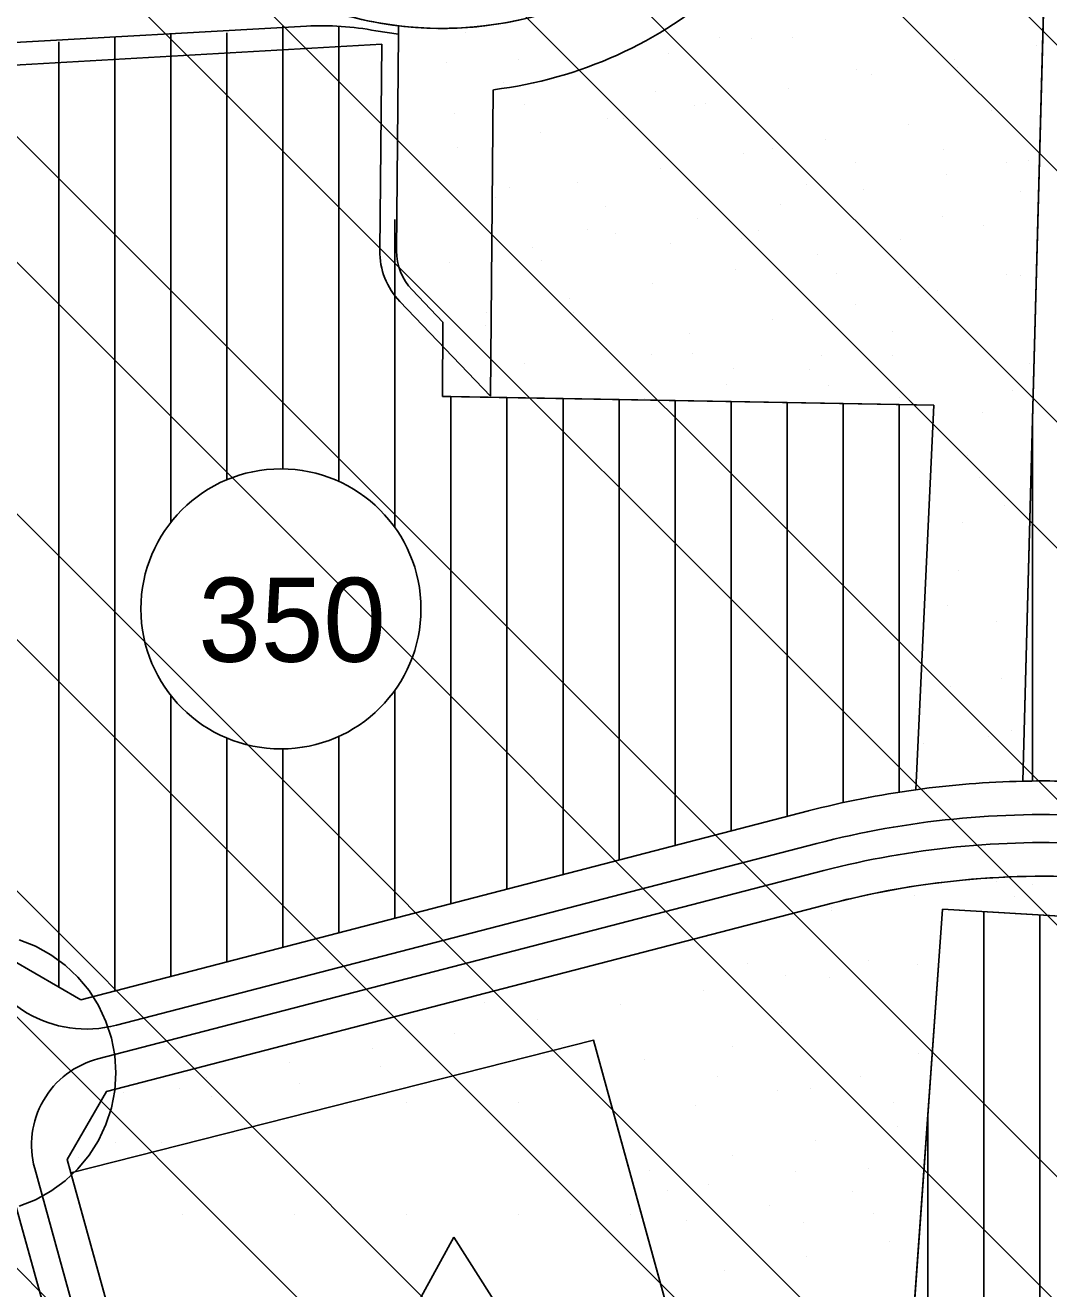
# Model space of a CAD drawing. Extents: x 419109 to 421295, y 4452223 to 4457798.
# Drawn here: x 420966.6 to 421149.4, y 4454747.5 to 4454973.1 of the extents above; entities that cross this region are included whole.
import ezdxf

# ---------------------------------------------------------------- set-up
doc = ezdxf.new("R2010")
doc.units = 0
for name, color, linetype in [('0_PLAN_ONAMA_İLAVE_SINIRI', 7, 'Continuous'), ('ADA', 7, 'Continuous'), ('ADAKENARI', 7, 'Continuous'), ('Default', 7, 'Continuous'), ('KALDIRIM', 7, 'Continuous'), ('KD_KAV_25', 7, 'Continuous'), ('LJ_SEMBOL', 7, 'Continuous'), ('PL_AYA_PARK_DINLENME', 7, 'Continuous'), ('PL_K_YONETIM', 7, 'Continuous'), ('PL_KON_MEV_350', 7, 'Continuous'), ('PL_SAY_ILKOGRETIM', 7, 'Continuous'), ('SM_DAIRE', 7, 'Continuous'), ('SM_TAKS', 7, 'Continuous'), ('SN_TR_SIVILASMA', 7, 'Continuous'), ('TR_ILKEGITIM', 7, 'Continuous'), ('TR_ORTAYOGUNKONUT', 7, 'Continuous'), ('TR_PARKALANI', 7, 'Continuous'), ('TR_TALIISMERK', 7, 'Continuous')]:
    doc.layers.add(name, color=color, linetype=linetype)

# ---------------------------------------------------------------- blocks, each defined once
blk = doc.blocks.new('POINT_DISPLAY')
at = {"layer": 'Default'}
blk.add_line((0, 0), (0, 0), dxfattribs=at)

msp = doc.modelspace()

# ---------------------------------------------------------------- linework, layer by layer
at = {"layer": '0_PLAN_ONAMA_İLAVE_SINIRI'}
for p, q in [((421030.28, 4454969.69), (420961.1, 4454965.77)), ((421029.92, 4454932.88), (421030.28, 4454969.69)), ((421050.2, 4454961.59), (421049.67, 4454906.9))]:
    msp.add_line(p, q, dxfattribs=at)
msp.add_lwpolyline([(421049.67, 4454906.9), (421033.53, 4454923.76)], dxfattribs=at)
for centre, radius, start, end in [((421041, 4455037.03), 76, 276.9549, 311.7013), ((421042.92, 4454932.75), 13, 179.4502, 223.7529)]:
    msp.add_arc(centre, radius, start, end, dxfattribs=at)
at = {"layer": 'ADA'}
for p, q in [((421144.74, 4454838.14), (421149.05, 4454999.51)), ((421041.2, 4454920.1), (421041.12, 4454906.83)), ((421041.12, 4454906.83), (421128.85, 4454905.28)), ((421128.85, 4454905.28), (421125.61, 4454836.62)), ((421130.41, 4454815.27), (421117.8, 4454638.68)), ((421130.41, 4454815.27), (421264.41, 4454807.34)), ((420974.76, 4454768.22), (421068.09, 4454791.9)), ((421068.09, 4454791.9), (421090.1, 4454711.95))]:
    msp.add_line(p, q, dxfattribs=at)
at = {"layer": 'ADAKENARI'}
for p, q in [((420960.35, 4454969.74), (421016.83, 4454972.93)), ((421029.21, 4454972.09), (421033.29, 4454971.49)), ((421033.29, 4454971.49), (421033.29, 4454973)), ((421033.29, 4454971.49), (421032.92, 4454932.85)), ((421106.44, 4454832.83), (420976.58, 4454799.13)), ((421064.65, 4454804.42), (421110.71, 4454816.37)), ((420976.58, 4454799.13), (420964.24, 4454806.26)), ((420981.12, 4454782.75), (421064.65, 4454804.42)), ((420974.1, 4454770.6), (420981.12, 4454782.75)), ((420974.76, 4454768.22), (420974.1, 4454770.6)), ((421005.95, 4454655.44), (420974.76, 4454768.22))]:
    msp.add_line(p, q, dxfattribs=at)
msp.add_lwpolyline([(421041.2, 4454920.1), (421035.7, 4454925.84)], dxfattribs=at)
for centre, radius, start, end in [((421041, 4455037.03), 64.5, 247.1692, 5.7757), ((421019.66, 4454923.01), 50, 78.9929, 93.2389), ((421042.92, 4454932.75), 10, 179.4502, 223.7529), ((421148.38, 4454671.18), 167, 97.8387, 104.5462), ((421148.38, 4454671.18), 167, 91.2509, 97.8387), ((421148.38, 4454671.18), 167, 86.831, 91.2509), ((421148.38, 4454671.18), 150, 86.831, 96.7476), ((421148.38, 4454671.18), 150, 96.7476, 104.5462)]:
    msp.add_arc(centre, radius, start, end, dxfattribs=at)
at = {"layer": 'KALDIRIM'}
for p, q in [((420982.9, 4454794.58), (421107.95, 4454827.02)), ((420979.6, 4454788.55), (421109.2, 4454822.18)), ((420968.32, 4454769), (420983.62, 4454713.67)), ((420963.43, 4454767.93), (420978.76, 4454712.48))]:
    msp.add_line(p, q, dxfattribs=at)
for centre, radius, start, end in [((421148.38, 4454671.18), 161, 86.831, 104.5462), ((421148.38, 4454671.18), 156, 86.831, 104.5462), ((420977.58, 4454815.11), 21.21, 195.4587, 284.5462), ((420983.58, 4454773.22), 15.84, 104.5462, 195.4587)]:
    msp.add_arc(centre, radius, start, end, dxfattribs=at)
at = {"layer": 'KD_KAV_25'}
for p, q in [((420968.44, 4454808.67), (420965.52, 4454809.83)), ((420971.19, 4454807.16), (420968.44, 4454808.67)), ((420973.73, 4454805.31), (420971.19, 4454807.16)), ((420976.02, 4454803.16), (420973.73, 4454805.31)), ((420978.02, 4454800.75), (420976.02, 4454803.16)), ((420979.71, 4454798.09), (420978.02, 4454800.75)), ((420981.04, 4454795.25), (420979.71, 4454798.09)), ((420982.01, 4454792.27), (420981.04, 4454795.25)), ((420982.6, 4454789.18), (420982.01, 4454792.27)), ((420982.8, 4454786.05), (420982.6, 4454789.18)), ((420982.6, 4454782.92), (420982.8, 4454786.05)), ((420982.01, 4454779.83), (420982.6, 4454782.92)), ((420981.04, 4454776.85), (420982.01, 4454779.83)), ((420979.71, 4454774.01), (420981.04, 4454776.85)), ((420978.02, 4454771.36), (420979.71, 4454774.01)), ((420976.02, 4454768.94), (420978.02, 4454771.36)), ((420973.73, 4454766.79), (420976.02, 4454768.94)), ((420971.19, 4454764.94), (420973.73, 4454766.79)), ((420968.44, 4454763.43), (420971.19, 4454764.94)), ((420965.52, 4454762.27), (420968.44, 4454763.43))]:
    msp.add_line(p, q, dxfattribs=at)
at = {"layer": 'LJ_SEMBOL'}
for p, q in [((421043.15, 4454756.76), (421030.61, 4454733.95)), ((421057.63, 4454733.95), (421043.15, 4454756.76))]:
    msp.add_line(p, q, dxfattribs=at)
at = {"layer": 'PL_AYA_PARK_DINLENME'}
for p, q in [((421033.29, 4454973), (421033.29, 4454971.49)), ((421033.29, 4454971.49), (421032.92, 4454932.85)), ((421035.7, 4454925.84), (421041.2, 4454920.1)), ((421041.2, 4454920.1), (421041.12, 4454906.83)), ((421041.12, 4454906.83), (421042.64, 4454906.8)), ((421062.64, 4454906.45), (421072.64, 4454906.27)), ((421072.64, 4454906.27), (421082.64, 4454906.1)), ((421102.64, 4454905.74), (421112.64, 4454905.57)), ((421112.64, 4454905.57), (421122.64, 4454905.39)), ((421122.64, 4454905.39), (421128.85, 4454905.28)), ((421128.85, 4454905.28), (421125.61, 4454836.62))]:
    msp.add_line(p, q, dxfattribs=at)
for points in [[(421144.74, 4454838.14), (421146.46, 4454902.71), (421149.05, 4454999.51)], [(421042.64, 4454906.8), (421052.64, 4454906.63), (421062.64, 4454906.45)], [(421082.64, 4454906.1), (421092.64, 4454905.92), (421102.64, 4454905.74)], [(421264.49, 4454814.98), (421156.67, 4454820.95), (421153.43, 4454821.1), (421150.19, 4454821.17), (421146.94, 4454821.18), (421143.7, 4454821.11), (421140.46, 4454820.97), (421137.22, 4454820.77), (421133.98, 4454820.49), (421130.76, 4454820.14), (421128.23, 4454819.82), (421125.7, 4454819.46), (421123.18, 4454819.05), (421120.67, 4454818.6), (421118.16, 4454818.11), (421115.67, 4454817.57), (421113.18, 4454816.99), (421110.71, 4454816.37), (421064.65, 4454804.42), (420981.12, 4454782.75), (420974.1, 4454770.6), (420974.76, 4454768.22), (421068.09, 4454791.9), (421090.1, 4454711.95)], [(421117.8, 4454638.68), (421130.41, 4454815.27), (421264.41, 4454807.34)]]:
    msp.add_lwpolyline(points, dxfattribs=at)
for centre, radius, start, end in [((421041, 4455037.03), 64.5, 263.1405, 1.8021), ((421042.92, 4454932.75), 10, 179.4502, 223.7529), ((421148.38, 4454671.18), 167, 91.2509, 97.8387)]:
    msp.add_arc(centre, radius, start, end, dxfattribs=at)
at = {"layer": 'PL_K_YONETIM'}
for p, q in [((420960.35, 4454969.74), (421016.83, 4454972.93)), ((421029.21, 4454972.09), (421033.29, 4454971.49)), ((421033.29, 4454971.49), (421033.29, 4454973))]:
    msp.add_line(p, q, dxfattribs=at)
for centre, radius, start, end in [((421041, 4455037.03), 64.5, 247.1692, 263.1405), ((421019.66, 4454923.01), 50, 78.9929, 93.2389)]:
    msp.add_arc(centre, radius, start, end, dxfattribs=at)
at = {"layer": 'PL_KON_MEV_350'}
for p, q in [((421149.05, 4454999.51), (421146.46, 4454902.71)), ((421016.83, 4454972.93), (420960.35, 4454969.74)), ((421033.29, 4454971.49), (421029.21, 4454972.09)), ((421032.92, 4454932.85), (421033.29, 4454971.49)), ((421041.2, 4454920.1), (421035.7, 4454925.84)), ((421041.12, 4454906.83), (421041.2, 4454920.1)), ((421042.64, 4454906.8), (421041.12, 4454906.83)), ((421128.85, 4454905.28), (421122.64, 4454905.39)), ((421125.61, 4454836.62), (421128.85, 4454905.28)), ((421146.46, 4454902.71), (421144.74, 4454838.14)), ((420976.58, 4454799.13), (421106.44, 4454832.83)), ((420964.24, 4454806.26), (420976.58, 4454799.13))]:
    msp.add_line(p, q, dxfattribs=at)
for points in [[(421062.64, 4454906.45), (421052.64, 4454906.63), (421042.64, 4454906.8)], [(421092.64, 4454905.92), (421082.64, 4454906.1), (421072.64, 4454906.27), (421062.64, 4454906.45)], [(421122.64, 4454905.39), (421112.64, 4454905.57), (421102.64, 4454905.74), (421092.64, 4454905.92)], [(421264.41, 4454807.34), (421130.41, 4454815.27), (421117.8, 4454638.68), (421262.55, 4454629.25)]]:
    msp.add_lwpolyline(points, dxfattribs=at)
for centre, radius, start, end in [((421019.66, 4454923.01), 50, 78.9929, 93.2389), ((421042.92, 4454932.75), 10, 179.4502, 223.7529), ((421148.38, 4454671.18), 167, 97.8387, 104.5462), ((421148.38, 4454671.18), 167, 86.831, 91.2509)]:
    msp.add_arc(centre, radius, start, end, dxfattribs=at)
at = {"layer": 'PL_SAY_ILKOGRETIM'}
msp.add_lwpolyline([(421084.53, 4454640.85), (421018.59, 4454645.15), (421005.95, 4454655.44), (420974.76, 4454768.22), (421068.09, 4454791.9), (421090.1, 4454711.95)], close=True, dxfattribs=at)
at = {"layer": 'SM_DAIRE'}
msp.add_circle((421012.28, 4454868.9), 25, dxfattribs=at)
at = {"layer": 'SN_TR_SIVILASMA'}
for p, q in [((421260.74, 4454455.55), (420711.01, 4455005.27)), ((421261.2, 4454499.99), (420756.39, 4455004.79)), ((421261.43, 4454522.2), (420779.09, 4455004.55)), ((421261.9, 4454566.64), (420824.47, 4455004.07)), ((421262.13, 4454588.86), (420847.16, 4455003.83)), ((421262.59, 4454633.3), (420892.54, 4455003.35)), ((421262.82, 4454655.52), (420915.23, 4455003.11)), ((421263.29, 4454699.96), (420960.61, 4455002.63)), ((421263.52, 4454722.18), (420983.3, 4455002.39)), ((421263.98, 4454766.61), (421028.68, 4455001.92)), ((421264.21, 4454788.83), (421051.37, 4455001.68)), ((421264.68, 4454833.27), (421096.75, 4455001.2)), ((421264.91, 4454855.49), (421119.44, 4455000.96))]:
    msp.add_line(p, q, dxfattribs=at)
at = {"layer": 'TR_ORTAYOGUNKONUT'}
for p, q in [((421012.64, 4454893.9), (421012.64, 4454972.93)), ((421022.64, 4454891.65), (421022.64, 4454972.9)), ((420972.64, 4454801.42), (420972.64, 4454970.16)), ((420982.64, 4454800.73), (420982.64, 4454971.07)), ((420992.64, 4454884.38), (420992.64, 4454971.53)), ((421002.64, 4454891.97), (421002.64, 4454971.76)), ((421032.64, 4454883.4), (421032.64, 4454938.43)), ((421042.64, 4454816.28), (421042.64, 4454906.8)), ((421052.64, 4454818.87), (421052.64, 4454906.63)), ((421062.64, 4454821.47), (421062.64, 4454906.45)), ((421072.64, 4454824.06), (421072.64, 4454906.27)), ((421082.64, 4454826.66), (421082.64, 4454906.1)), ((421092.64, 4454829.25), (421092.64, 4454905.92)), ((421102.64, 4454831.84), (421102.64, 4454905.74)), ((421112.64, 4454834.31), (421112.64, 4454905.57)), ((421122.64, 4454836.18), (421122.64, 4454905.39)), ((421146.46, 4454838.17), (421146.46, 4454902.71)), ((420992.64, 4454803.3), (420992.64, 4454853.43)), ((421032.64, 4454813.68), (421032.64, 4454854.41)), ((421002.64, 4454805.9), (421002.64, 4454845.83)), ((421022.64, 4454811.09), (421022.64, 4454846.15)), ((421012.64, 4454808.49), (421012.64, 4454843.91)), ((421137.8, 4454637.38), (421137.8, 4454814.83)), ((421147.8, 4454636.73), (421147.8, 4454814.24)), ((421127.8, 4454638.03), (421127.8, 4454778.68))]:
    msp.add_line(p, q, dxfattribs=at)
at = {"layer": 'TR_TALIISMERK'}
for p, q in [((421146.46, 4454902.71), (421149.05, 4454999.51)), ((421033.29, 4454973), (421033.29, 4454971.49)), ((421033.29, 4454971.49), (421032.92, 4454932.85)), ((421035.7, 4454925.84), (421041.2, 4454920.1)), ((421041.2, 4454920.1), (421041.12, 4454906.83)), ((421041.12, 4454906.83), (421042.64, 4454906.8)), ((421042.64, 4454906.8), (421052.64, 4454906.63)), ((421052.64, 4454906.63), (421062.64, 4454906.45)), ((421062.64, 4454906.45), (421072.64, 4454906.27)), ((421072.64, 4454906.27), (421082.64, 4454906.1)), ((421082.64, 4454906.1), (421092.64, 4454905.92)), ((421092.64, 4454905.92), (421102.64, 4454905.74)), ((421102.64, 4454905.74), (421112.64, 4454905.57)), ((421112.64, 4454905.57), (421122.64, 4454905.39)), ((421122.64, 4454905.39), (421128.85, 4454905.28)), ((421128.85, 4454905.28), (421125.61, 4454836.62)), ((421144.74, 4454838.14), (421146.46, 4454902.71))]:
    msp.add_line(p, q, dxfattribs=at)
for centre, radius, start, end in [((421041, 4455037.03), 64.5, 263.1405, 326.2698), ((421042.92, 4454932.75), 10, 179.4502, 223.7529), ((421148.38, 4454671.18), 167, 91.2509, 97.8387)]:
    msp.add_arc(centre, radius, start, end, dxfattribs=at)

# ---------------------------------------------------------------- block references
at = {"layer": 'TR_ILKEGITIM', "xscale": 0.1, "yscale": 0.10000000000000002}
for p in [(421034.76, 4454780.85), (421054.76, 4454780.85), (420994.76, 4454760.85), (421014.76, 4454760.85), (421034.76, 4454760.85), (421054.76, 4454760.85), (421074.76, 4454760.85)]:
    msp.add_blockref('POINT_DISPLAY', p, dxfattribs=at)
at = {"layer": 'TR_PARKALANI', "xscale": 0.1, "yscale": 0.10000000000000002}
for p in [(421045.29, 4454971.87), (421090.61, 4454970.86), (421096.27, 4454970.7), (421103.55, 4454970.84), (421147.24, 4454969.53), (421081.5, 4454968.1), (421041.86, 4454966.49), (421054.77, 4454966.9), (421066.72, 4454965.49), (421114.96, 4454965.18), (421132.47, 4454966.93), (421133.1, 4454965.63), (421051.95, 4454962.89), (421117.7, 4454964.33), (421147.87, 4454963.03), (421079.12, 4454961.22), (421102.93, 4454961.72), (421055.76, 4454958.96), (421086.17, 4454958.68), (421088.16, 4454959.12), (421043.28, 4454957.25), (421070.53, 4454956.36), (421073.38, 4454956.51), (421139.13, 4454957.95), (421058.61, 4454953.91), (421124.36, 4454955.35), (421109.59, 4454952.74), (421043.84, 4454951.3), (421094.82, 4454950.14), (421100.08, 4454951.15), (421130.49, 4454950.86), (421080.04, 4454947.53), (421114.85, 4454948.54), (421141.9, 4454948.63), (421145.79, 4454948.97), (421065.27, 4454944.93), (421131.02, 4454946.37), (421053.16, 4454944.19), (421106.06, 4454944.66), (421116.25, 4454943.76), (421144.39, 4454943.33), (421050.5, 4454942.32), (421070.23, 4454940.7), (421101.48, 4454941.16), (421086.7, 4454938.55), (421130.41, 4454938.98), (421067.06, 4454936.66), (421071.93, 4454935.95), (421097.47, 4454936.37), (421137.68, 4454937.39), (421081.83, 4454934.06), (421094.57, 4454935.02), (421122.91, 4454934.78), (421057.16, 4454933.34), (421108.14, 4454932.18), (421042.39, 4454930.74), (421058.74, 4454931.06), (421093.37, 4454929.57), (421078.59, 4454926.97), (421111.38, 4454928.85), (421141.79, 4454928.56), (421144.34, 4454928.41), (421126.15, 4454926.24), (421129.57, 4454925.8), (421063.82, 4454924.36), (421114.8, 4454923.2), (421049.05, 4454921.76), (421064.46, 4454921.89), (421100.03, 4454920.59), (421048.82, 4454919.57), (421085.25, 4454917.99), (421121.52, 4454918.47), (421136.23, 4454916.82), (421070.48, 4454915.38), (421078.36, 4454914.36), (421085.68, 4454914.51), (421108.77, 4454914.07), (421121.46, 4454914.22), (421055.71, 4454912.78), (421093.13, 4454911.75), (421106.69, 4454911.61), (421145.86, 4454912.79), (421049.84, 4454910.54), (421091.91, 4454909.01), (421110.03, 4454908.83), (421077.14, 4454906.4), (421122.68, 4454906.55), (421142.89, 4454907.84), (421137.45, 4454903.94), (421134.78, 4454896.26), (421136.97, 4454892.27), (421141.44, 4454887.28), (421133.98, 4454884.24), (421133.33, 4454875.69), (421131.37, 4454869.47), (421139.99, 4454866.71), (421145.27, 4454861.94), (421131.88, 4454855.13), (421140.93, 4454856.44), (421138.54, 4454846.15), (421142.67, 4454847.17), (421127.03, 4454844.85), (421140.09, 4454820.26), (421146.4, 4454819.63), (421125.32, 4454817.66), (421143.31, 4454817.5), (421110.55, 4454815.05), (421110.57, 4454815.67), (421095.78, 4454812.45), (421095.52, 4454805.62), (421117.21, 4454806.07), (421125.93, 4454805.34), (421102.44, 4454803.47), (421110.29, 4454803.02), (421087.66, 4454800.86), (421048.6, 4454798.66), (421072.89, 4454798.26), (421058.12, 4454795.66), (421101.67, 4454795.15), (421043.35, 4454793.05), (421028.58, 4454790.45), (421062.5, 4454791.14), (421092.91, 4454790.85), (421126.02, 4454789.47), (421013.8, 4454787.84), (421030, 4454787.22), (421077.27, 4454788.53), (420999.03, 4454785.24), (421090.18, 4454785.51), (421115.76, 4454785.51), (420984.26, 4454782.63), (420994.16, 4454783.26), (421015.58, 4454784.18), (421100.98, 4454782.91), (421106.82, 4454783.32), (420999.94, 4454781.86), (421086.21, 4454780.3), (421121.59, 4454780.72), (421005.69, 4454776.26), (421122.42, 4454776.53), (420982.67, 4454773.62), (420990.92, 4454773.65), (421107.65, 4454773.93), (421092.87, 4454771.32), (420976.15, 4454771.05), (421117.13, 4454768.95), (421078.1, 4454768.72), (421104.21, 4454768.55), (421081.29, 4454764.99), (421088.57, 4454766.23), (421114.31, 4454764.95), (421099.53, 4454762.34), (421118.12, 4454761.02), (421084.76, 4454759.74), (421105.64, 4454759.31), (421120.97, 4454755.97), (421106.19, 4454753.36), (421091.42, 4454750.76)]:
    msp.add_blockref('POINT_DISPLAY', p, dxfattribs=at)

# ---------------------------------------------------------------- texts
at = {"layer": 'SM_TAKS'}
msp.add_text('350', height=15, dxfattribs=at).set_placement((420997.54, 4454859.46))

doc.saveas('drawing.dxf')
